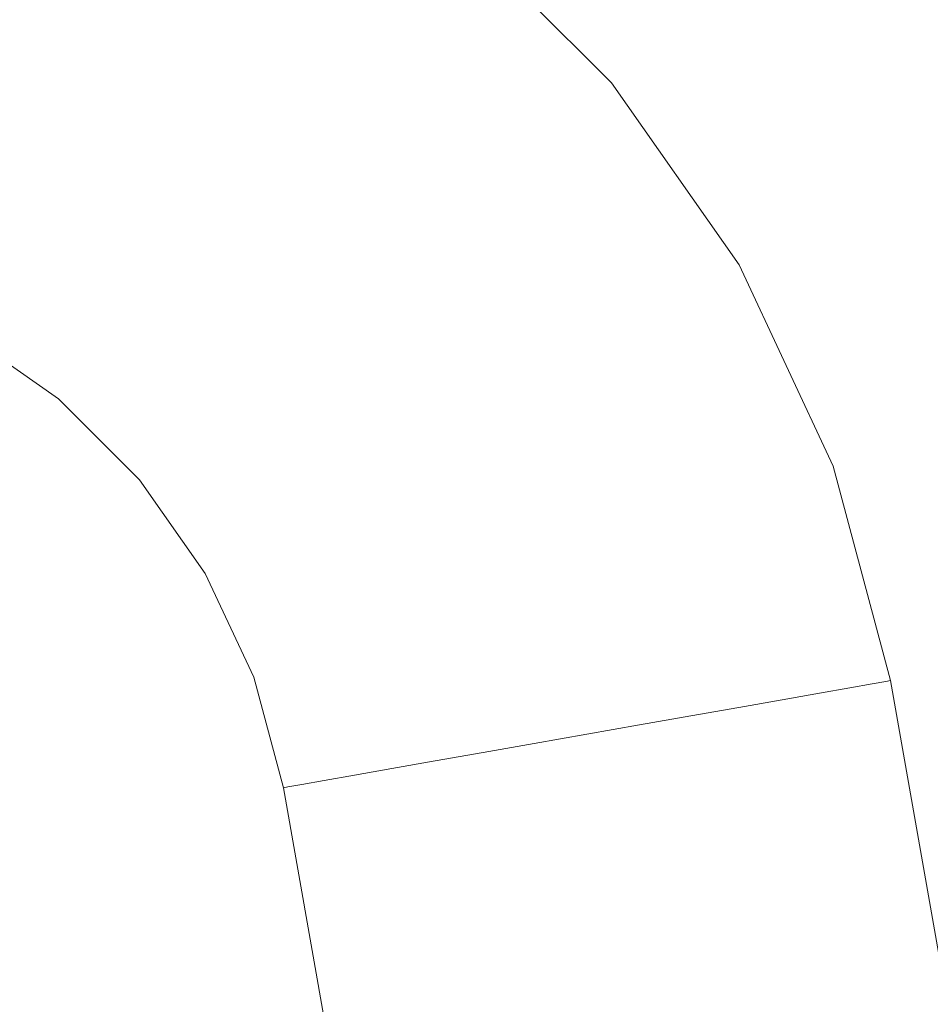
# Model space of a CAD drawing. Header units: millimetres. Extents: x -30280 to 309309, y -17460 to 4378.
# Tile 1041 of 1056: x 285739 to 285763, y -13040 to -13014. Entities that reach past the tile are written whole.
import ezdxf

# ---------------------------------------------------------------- set-up
doc = ezdxf.new("R2010")
doc.units = ezdxf.units.MM
doc.header["$MEASUREMENT"] = 0
doc.linetypes.add('Wipeout_Contour', pattern=[1000, 0, -1000])
doc.layers.add('Nuevo_08_E_Envans secs', color=7, linetype='Continuous')
doc.layers.add('Nuevo_09_EI_Mobiliari general', color=7, linetype='Continuous')
doc.layers.add('Nuevo_09_EI_Mobiliari general_Pluma_Nº__1', color=7, linetype='Continuous', lineweight=5)

# ---------------------------------------------------------------- blocks, each defined once
blk = doc.blocks.new('Elem Sección_747_7', base_point=(301400.27, -13459.976))
at = {"color": 254, "linetype": 'Wipeout_Contour', "lineweight": 0, "ltscale": 10862588.91063454}
blk.add_wipeout([(285374.936, -13034.287), (285373.36, -13043.221), (285373.49, -13043.221), (285373.817, -13043.071), (285379.368, -13041.62), (285385.027, -13041.147), (285385.027, -13041.12), (285560.47, -13041.603), (285735.913, -13041.12), (285735.913, -13041.147), (285741.573, -13041.62), (285747.123, -13043.071), (285747.45, -13043.221), (285747.58, -13043.221), (285746.005, -13034.287), (285745.236, -13031.419), (285743.979, -13028.729), (285742.274, -13026.298), (285740.172, -13024.201), (285737.737, -13022.502), (285735.044, -13021.252), (285732.174, -13020.49), (285729.215, -13020.239), (285729.215, -13020.217), (285573.662, -13020.652), (285573.661, -13020.725), (285560.47, -13020.689), (285547.279, -13020.725), (285547.279, -13020.652), (285391.725, -13020.217), (285391.725, -13020.239), (285388.766, -13020.49), (285385.896, -13021.252), (285383.203, -13022.502), (285380.768, -13024.201), (285378.666, -13026.298), (285376.961, -13028.729), (285375.705, -13031.419)], dxfattribs=at).dxf.layer = 'Nuevo_09_EI_Mobiliari general'
at = {"color": 254, "linetype": 'Wipeout_Contour', "lineweight": 0, "ltscale": 2860575.115143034}
blk.add_wipeout([(285743.648, -13007.674), (285745.713, -13008.632), (285750.44, -13011.93), (285754.52, -13016.001), (285757.83, -13020.719), (285760.269, -13025.942), (285761.761, -13031.509), (285763.827, -13043.221), (285785.47, -13043.221), (285785.47, -13007.674)], dxfattribs=at).dxf.layer = 'Nuevo_09_EI_Mobiliari general'
at = {"color": 254, "linetype": 'Wipeout_Contour', "lineweight": 0, "ltscale": 1144347.355239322}
blk.add_wipeout([(285810.47, -13345.819), (285755.251, -13032.657), (285753.883, -13032.898), (285810.47, -13353.819)], dxfattribs=at).dxf.layer = 'Nuevo_09_EI_Mobiliari general'
at = {"color": 254, "linetype": 'Wipeout_Contour', "lineweight": 0, "ltscale": 1144343.634117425}
blk.add_wipeout([(285810.47, -13353.819), (285753.883, -13032.898), (285752.515, -13033.139), (285809.059, -13353.819)], dxfattribs=at).dxf.layer = 'Nuevo_09_EI_Mobiliari general'
at = {"color": 254, "linetype": 'Wipeout_Contour', "lineweight": 0, "ltscale": 1144338.188605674}
blk.add_wipeout([(285809.059, -13353.819), (285752.515, -13033.139), (285751.188, -13033.373), (285807.692, -13353.819)], dxfattribs=at).dxf.layer = 'Nuevo_09_EI_Mobiliari general'
at = {"color": 254, "linetype": 'Wipeout_Contour', "lineweight": 0, "ltscale": 1144332.99253608}
blk.add_wipeout([(285807.692, -13353.819), (285751.188, -13033.373), (285749.944, -13033.593), (285806.408, -13353.819)], dxfattribs=at).dxf.layer = 'Nuevo_09_EI_Mobiliari general'
at = {"color": 254, "linetype": 'Wipeout_Contour', "lineweight": 0, "ltscale": 1144328.20381013}
blk.add_wipeout([(285748.819, -13033.791), (285805.248, -13353.819), (285806.408, -13353.819), (285749.944, -13033.593)], dxfattribs=at).dxf.layer = 'Nuevo_09_EI_Mobiliari general'
at = {"color": 254, "linetype": 'Wipeout_Contour', "lineweight": 0, "ltscale": 1144323.967879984}
blk.add_wipeout([(285748.819, -13033.791), (285747.848, -13033.962), (285804.247, -13353.819), (285805.248, -13353.819)], dxfattribs=at).dxf.layer = 'Nuevo_09_EI_Mobiliari general'
at = {"color": 254, "linetype": 'Wipeout_Contour', "lineweight": 0, "ltscale": 1144320.413473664}
blk.add_wipeout([(285804.247, -13353.819), (285747.848, -13033.962), (285747.06, -13034.101), (285803.435, -13353.819)], dxfattribs=at).dxf.layer = 'Nuevo_09_EI_Mobiliari general'
at = {"color": 254, "linetype": 'Wipeout_Contour', "lineweight": 0, "ltscale": 1144317.648610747}
blk.add_wipeout([(285803.435, -13353.819), (285747.06, -13034.101), (285746.48, -13034.203), (285802.837, -13353.819)], dxfattribs=at).dxf.layer = 'Nuevo_09_EI_Mobiliari general'
at = {"color": 254, "linetype": 'Wipeout_Contour', "lineweight": 0, "ltscale": 1144315.757285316}
blk.add_wipeout([(285802.837, -13353.819), (285746.48, -13034.203), (285746.124, -13034.266), (285802.47, -13353.819)], dxfattribs=at).dxf.layer = 'Nuevo_09_EI_Mobiliari general'
at = {"color": 254, "linetype": 'Wipeout_Contour', "lineweight": 0, "ltscale": 1144314.796982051}
blk.add_wipeout([(285746.005, -13034.287), (285802.347, -13353.819), (285802.47, -13353.819), (285746.124, -13034.266)], dxfattribs=at).dxf.layer = 'Nuevo_09_EI_Mobiliari general'
at = {"color": 254, "linetype": 'Wipeout_Contour', "lineweight": 0, "ltscale": 1144357.630522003}
blk.add_wipeout([(285810.47, -13307.749), (285761.761, -13031.509), (285761.642, -13031.53), (285810.47, -13308.449)], dxfattribs=at).dxf.layer = 'Nuevo_09_EI_Mobiliari general'
at = {"color": 254, "linetype": 'Wipeout_Contour', "lineweight": 0, "ltscale": 1144357.283947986}
blk.add_wipeout([(285761.642, -13031.53), (285761.286, -13031.593), (285810.47, -13310.527), (285810.47, -13308.449)], dxfattribs=at).dxf.layer = 'Nuevo_09_EI_Mobiliari general'
at = {"color": 254, "linetype": 'Wipeout_Contour', "lineweight": 0, "ltscale": 1144356.606572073}
blk.add_wipeout([(285761.286, -13031.593), (285760.706, -13031.695), (285810.47, -13313.921), (285810.47, -13310.527)], dxfattribs=at).dxf.layer = 'Nuevo_09_EI_Mobiliari general'
at = {"color": 254, "linetype": 'Wipeout_Contour', "lineweight": 0, "ltscale": 1144231.256022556}
blk.add_wipeout([(285760.269, -13025.942), (285760.155, -13025.983), (285761.642, -13031.53), (285761.761, -13031.509)], dxfattribs=at).dxf.layer = 'Nuevo_09_EI_Mobiliari general'
at = {"color": 254, "linetype": 'Wipeout_Contour', "lineweight": 0, "ltscale": 1144355.619080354}
blk.add_wipeout([(285760.706, -13031.695), (285759.918, -13031.834), (285810.47, -13318.527), (285810.47, -13313.921)], dxfattribs=at).dxf.layer = 'Nuevo_09_EI_Mobiliari general'
at = {"color": 254, "linetype": 'Wipeout_Contour', "lineweight": 0, "ltscale": 1144222.435226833}
blk.add_wipeout([(285757.83, -13020.719), (285757.725, -13020.78), (285760.155, -13025.983), (285760.269, -13025.942)], dxfattribs=at).dxf.layer = 'Nuevo_09_EI_Mobiliari general'
at = {"color": 254, "linetype": 'Wipeout_Contour', "lineweight": 0, "ltscale": 1144354.351607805}
blk.add_wipeout([(285810.47, -13318.527), (285759.918, -13031.834), (285758.947, -13032.005), (285810.47, -13324.206)], dxfattribs=at).dxf.layer = 'Nuevo_09_EI_Mobiliari general'
at = {"color": 254, "linetype": 'Wipeout_Contour', "lineweight": 0, "ltscale": 1144210.067648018}
blk.add_wipeout([(285754.52, -13016.001), (285754.427, -13016.079), (285757.725, -13020.78), (285757.83, -13020.719)], dxfattribs=at).dxf.layer = 'Nuevo_09_EI_Mobiliari general'
at = {"color": 254, "linetype": 'Wipeout_Contour', "lineweight": 0, "ltscale": 1144230.345728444}
blk.add_wipeout([(285760.155, -13025.983), (285759.815, -13026.107), (285761.286, -13031.593), (285761.642, -13031.53)], dxfattribs=at).dxf.layer = 'Nuevo_09_EI_Mobiliari general'
at = {"color": 254, "linetype": 'Wipeout_Contour', "lineweight": 0, "ltscale": 1144352.842763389}
blk.add_wipeout([(285757.822, -13032.203), (285810.47, -13330.784), (285810.47, -13324.206), (285758.947, -13032.005)], dxfattribs=at).dxf.layer = 'Nuevo_09_EI_Mobiliari general'
at = {"layer": 'Nuevo_09_EI_Mobiliari general_Pluma_Nº__1', "color": 7, "linetype": 'Continuous', "lineweight": 5}
blk.add_line((285761.761, -13031.509), (285761.642, -13031.53), dxfattribs=at)
at = {"color": 254, "linetype": 'Wipeout_Contour', "lineweight": 0, "ltscale": 1144194.530501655}
blk.add_wipeout([(285750.44, -13011.93), (285750.362, -13012.023), (285754.427, -13016.079), (285754.52, -13016.001)], dxfattribs=at).dxf.layer = 'Nuevo_09_EI_Mobiliari general'
at = {"color": 254, "linetype": 'Wipeout_Contour', "lineweight": 0, "ltscale": 1144221.590197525}
blk.add_wipeout([(285757.725, -13020.78), (285757.412, -13020.961), (285759.815, -13026.107), (285760.155, -13025.983)], dxfattribs=at).dxf.layer = 'Nuevo_09_EI_Mobiliari general'
at = {"color": 254, "linetype": 'Wipeout_Contour', "lineweight": 0, "ltscale": 1144351.138479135}
blk.add_wipeout([(285756.578, -13032.423), (285810.47, -13338.062), (285810.47, -13330.784), (285757.822, -13032.203)], dxfattribs=at).dxf.layer = 'Nuevo_09_EI_Mobiliari general'
at = {"color": 254, "linetype": 'Wipeout_Contour', "lineweight": 0, "ltscale": 1144209.313528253}
blk.add_wipeout([(285754.427, -13016.079), (285754.151, -13016.311), (285757.412, -13020.961), (285757.725, -13020.78)], dxfattribs=at).dxf.layer = 'Nuevo_09_EI_Mobiliari general'
at = {"color": 254, "linetype": 'Wipeout_Contour', "lineweight": 0, "ltscale": 1144228.545837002}
blk.add_wipeout([(285759.815, -13026.107), (285759.262, -13026.309), (285760.706, -13031.695), (285761.286, -13031.593)], dxfattribs=at).dxf.layer = 'Nuevo_09_EI_Mobiliari general'
at = {"color": 254, "linetype": 'Wipeout_Contour', "lineweight": 0, "ltscale": 1144349.290572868}
blk.add_wipeout([(285755.251, -13032.657), (285810.47, -13345.819), (285810.47, -13338.062), (285756.578, -13032.423)], dxfattribs=at).dxf.layer = 'Nuevo_09_EI_Mobiliari general'
at = {"layer": 'Nuevo_09_EI_Mobiliari general_Pluma_Nº__1', "color": 7, "linetype": 'Continuous', "lineweight": 5}
for p, q in [((285761.642, -13031.53), (285761.286, -13031.593)), ((285810.47, -13307.749), (285761.761, -13031.509))]:
    blk.add_line(p, q, dxfattribs=at)
at = {"color": 254, "linetype": 'Wipeout_Contour', "lineweight": 0, "ltscale": 1144193.890375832}
blk.add_wipeout([(285750.362, -13012.023), (285750.13, -13012.3), (285754.151, -13016.311), (285754.427, -13016.079)], dxfattribs=at).dxf.layer = 'Nuevo_09_EI_Mobiliari general'
at = {"color": 254, "linetype": 'Wipeout_Contour', "lineweight": 0, "ltscale": 1144219.91851371}
blk.add_wipeout([(285757.412, -13020.961), (285756.902, -13021.256), (285759.262, -13026.309), (285759.815, -13026.107)], dxfattribs=at).dxf.layer = 'Nuevo_09_EI_Mobiliari general'
at = {"color": 254, "linetype": 'Wipeout_Contour', "lineweight": 0, "ltscale": 1144207.820781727}
blk.add_wipeout([(285754.151, -13016.311), (285753.7, -13016.691), (285756.902, -13021.256), (285757.412, -13020.961)], dxfattribs=at).dxf.layer = 'Nuevo_09_EI_Mobiliari general'
at = {"color": 254, "linetype": 'Wipeout_Contour', "lineweight": 0, "ltscale": 1144225.911545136}
blk.add_wipeout([(285759.262, -13026.309), (285758.51, -13026.582), (285759.918, -13031.834), (285760.706, -13031.695)], dxfattribs=at).dxf.layer = 'Nuevo_09_EI_Mobiliari general'
at = {"layer": 'Nuevo_09_EI_Mobiliari general_Pluma_Nº__1', "color": 7, "linetype": 'Continuous', "lineweight": 5}
for p, q in [((285761.761, -13031.509), (285760.269, -13025.942)), ((285761.286, -13031.593), (285760.706, -13031.695))]:
    blk.add_line(p, q, dxfattribs=at)
at = {"color": 254, "linetype": 'Wipeout_Contour', "lineweight": 0, "ltscale": 1144192.62209906}
blk.add_wipeout([(285750.13, -13012.3), (285749.752, -13012.752), (285753.7, -13016.691), (285754.151, -13016.311)], dxfattribs=at).dxf.layer = 'Nuevo_09_EI_Mobiliari general'
at = {"color": 254, "linetype": 'Wipeout_Contour', "lineweight": 0, "ltscale": 1144217.471303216}
blk.add_wipeout([(285756.902, -13021.256), (285756.21, -13021.656), (285758.51, -13026.582), (285759.262, -13026.309)], dxfattribs=at).dxf.layer = 'Nuevo_09_EI_Mobiliari general'
at = {"color": 254, "linetype": 'Wipeout_Contour', "lineweight": 0, "ltscale": 1144205.6350208}
blk.add_wipeout([(285753.7, -13016.691), (285753.088, -13017.205), (285756.21, -13021.656), (285756.902, -13021.256)], dxfattribs=at).dxf.layer = 'Nuevo_09_EI_Mobiliari general'
at = {"color": 254, "linetype": 'Wipeout_Contour', "lineweight": 0, "ltscale": 1144222.523236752}
blk.add_wipeout([(285758.51, -13026.582), (285757.584, -13026.92), (285758.947, -13032.005), (285759.918, -13031.834)], dxfattribs=at).dxf.layer = 'Nuevo_09_EI_Mobiliari general'
at = {"layer": 'Nuevo_09_EI_Mobiliari general_Pluma_Nº__1', "color": 7, "linetype": 'Continuous', "lineweight": 5}
blk.add_line((285760.706, -13031.695), (285759.918, -13031.834), dxfattribs=at)
at = {"color": 254, "linetype": 'Wipeout_Contour', "lineweight": 0, "ltscale": 1144190.764422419}
blk.add_wipeout([(285749.752, -13012.752), (285749.238, -13013.366), (285753.088, -13017.205), (285753.7, -13016.691)], dxfattribs=at).dxf.layer = 'Nuevo_09_EI_Mobiliari general'
at = {"color": 254, "linetype": 'Wipeout_Contour', "lineweight": 0, "ltscale": 1144214.323188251}
blk.add_wipeout([(285756.21, -13021.656), (285755.356, -13022.15), (285757.584, -13026.92), (285758.51, -13026.582)], dxfattribs=at).dxf.layer = 'Nuevo_09_EI_Mobiliari general'
at = {"layer": 'Nuevo_09_EI_Mobiliari general_Pluma_Nº__1', "color": 7, "linetype": 'Continuous', "lineweight": 5}
blk.add_line((285760.269, -13025.942), (285757.83, -13020.719), dxfattribs=at)
at = {"color": 254, "linetype": 'Wipeout_Contour', "lineweight": 0, "ltscale": 1144202.822876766}
blk.add_wipeout([(285753.088, -13017.205), (285752.333, -13017.84), (285755.356, -13022.15), (285756.21, -13021.656)], dxfattribs=at).dxf.layer = 'Nuevo_09_EI_Mobiliari general'
at = {"color": 254, "linetype": 'Wipeout_Contour', "lineweight": 0, "ltscale": 1144218.4841017}
blk.add_wipeout([(285756.51, -13027.311), (285757.822, -13032.203), (285758.947, -13032.005), (285757.584, -13026.92)], dxfattribs=at).dxf.layer = 'Nuevo_09_EI_Mobiliari general'
at = {"layer": 'Nuevo_09_EI_Mobiliari general_Pluma_Nº__1', "color": 7, "linetype": 'Continuous', "lineweight": 5}
blk.add_line((285759.918, -13031.834), (285758.947, -13032.005), dxfattribs=at)
at = {"color": 254, "linetype": 'Wipeout_Contour', "lineweight": 0, "ltscale": 1144188.373979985}
blk.add_wipeout([(285749.238, -13013.366), (285748.606, -13014.122), (285752.333, -13017.84), (285753.088, -13017.205)], dxfattribs=at).dxf.layer = 'Nuevo_09_EI_Mobiliari general'
at = {"color": 254, "linetype": 'Wipeout_Contour', "lineweight": 0, "ltscale": 1144210.570030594}
blk.add_wipeout([(285754.367, -13022.722), (285756.51, -13027.311), (285757.584, -13026.92), (285755.356, -13022.15)], dxfattribs=at).dxf.layer = 'Nuevo_09_EI_Mobiliari general'
at = {"color": 254, "linetype": 'Wipeout_Contour', "lineweight": 0, "ltscale": 1144199.46997555}
blk.add_wipeout([(285751.459, -13018.575), (285754.367, -13022.722), (285755.356, -13022.15), (285752.333, -13017.84)], dxfattribs=at).dxf.layer = 'Nuevo_09_EI_Mobiliari general'
at = {"color": 254, "linetype": 'Wipeout_Contour', "lineweight": 0, "ltscale": 1144213.917034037}
blk.add_wipeout([(285756.51, -13027.311), (285755.323, -13027.744), (285756.578, -13032.423), (285757.822, -13032.203)], dxfattribs=at).dxf.layer = 'Nuevo_09_EI_Mobiliari general'
at = {"layer": 'Nuevo_09_EI_Mobiliari general_Pluma_Nº__1', "color": 7, "linetype": 'Continuous', "lineweight": 5}
for p, q in [((285757.83, -13020.719), (285754.52, -13016.001)), ((285758.947, -13032.005), (285757.822, -13032.203))]:
    blk.add_line(p, q, dxfattribs=at)
at = {"color": 254, "linetype": 'Wipeout_Contour', "lineweight": 0, "ltscale": 1144185.523563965}
blk.add_wipeout([(285747.873, -13014.998), (285751.459, -13018.575), (285752.333, -13017.84), (285748.606, -13014.122)], dxfattribs=at).dxf.layer = 'Nuevo_09_EI_Mobiliari general'
at = {"color": 254, "linetype": 'Wipeout_Contour', "lineweight": 0, "ltscale": 1144206.326027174}
blk.add_wipeout([(285754.367, -13022.722), (285753.273, -13023.354), (285755.323, -13027.744), (285756.51, -13027.311)], dxfattribs=at).dxf.layer = 'Nuevo_09_EI_Mobiliari general'
at = {"color": 254, "linetype": 'Wipeout_Contour', "lineweight": 0, "ltscale": 1144169.156623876}
blk.add_wipeout([(285743.719, -13012.099), (285747.873, -13014.998), (285748.606, -13014.122), (285744.288, -13011.109)], dxfattribs=at).dxf.layer = 'Nuevo_09_EI_Mobiliari general'
at = {"color": 254, "linetype": 'Wipeout_Contour', "lineweight": 0, "ltscale": 1144195.678335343}
blk.add_wipeout([(285751.459, -13018.575), (285750.491, -13019.388), (285753.273, -13023.354), (285754.367, -13022.722)], dxfattribs=at).dxf.layer = 'Nuevo_09_EI_Mobiliari general'
at = {"color": 254, "linetype": 'Wipeout_Contour', "lineweight": 0, "ltscale": 1144208.960917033}
blk.add_wipeout([(285755.323, -13027.744), (285754.057, -13028.205), (285755.251, -13032.657), (285756.578, -13032.423)], dxfattribs=at).dxf.layer = 'Nuevo_09_EI_Mobiliari general'
at = {"layer": 'Nuevo_09_EI_Mobiliari general_Pluma_Nº__1', "color": 7, "linetype": 'Continuous', "lineweight": 5}
blk.add_line((285757.822, -13032.203), (285756.578, -13032.423), dxfattribs=at)
at = {"color": 254, "linetype": 'Wipeout_Contour', "lineweight": 0, "ltscale": 1144182.299908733}
blk.add_wipeout([(285747.873, -13014.998), (285747.062, -13015.967), (285750.491, -13019.388), (285751.459, -13018.575)], dxfattribs=at).dxf.layer = 'Nuevo_09_EI_Mobiliari general'
at = {"color": 254, "linetype": 'Wipeout_Contour', "lineweight": 0, "ltscale": 1144201.720245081}
blk.add_wipeout([(285753.273, -13023.354), (285752.107, -13024.029), (285754.057, -13028.205), (285755.323, -13027.744)], dxfattribs=at).dxf.layer = 'Nuevo_09_EI_Mobiliari general'
at = {"color": 254, "linetype": 'Wipeout_Contour', "lineweight": 0, "ltscale": 1144166.599330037}
blk.add_wipeout([(285743.719, -13012.099), (285743.089, -13013.195), (285747.062, -13015.967), (285747.873, -13014.998)], dxfattribs=at).dxf.layer = 'Nuevo_09_EI_Mobiliari general'
at = {"color": 254, "linetype": 'Wipeout_Contour', "lineweight": 0, "ltscale": 1144191.563265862}
blk.add_wipeout([(285750.491, -13019.388), (285749.46, -13020.255), (285752.107, -13024.029), (285753.273, -13023.354)], dxfattribs=at).dxf.layer = 'Nuevo_09_EI_Mobiliari general'
at = {"color": 254, "linetype": 'Wipeout_Contour', "lineweight": 0, "ltscale": 1144203.766413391}
blk.add_wipeout([(285754.057, -13028.205), (285752.752, -13028.68), (285753.883, -13032.898), (285755.251, -13032.657)], dxfattribs=at).dxf.layer = 'Nuevo_09_EI_Mobiliari general'
at = {"layer": 'Nuevo_09_EI_Mobiliari general_Pluma_Nº__1', "color": 7, "linetype": 'Continuous', "lineweight": 5}
blk.add_line((285756.578, -13032.423), (285755.251, -13032.657), dxfattribs=at)
at = {"color": 254, "linetype": 'Wipeout_Contour', "lineweight": 0, "ltscale": 1144178.80105075}
blk.add_wipeout([(285747.062, -13015.967), (285746.197, -13017), (285749.46, -13020.255), (285750.491, -13019.388)], dxfattribs=at).dxf.layer = 'Nuevo_09_EI_Mobiliari general'
at = {"color": 254, "linetype": 'Wipeout_Contour', "lineweight": 0, "ltscale": 1144196.892701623}
blk.add_wipeout([(285752.107, -13024.029), (285750.905, -13024.724), (285752.752, -13028.68), (285754.057, -13028.205)], dxfattribs=at).dxf.layer = 'Nuevo_09_EI_Mobiliari general'
at = {"layer": 'Nuevo_09_EI_Mobiliari general_Pluma_Nº__1', "color": 7, "linetype": 'Continuous', "lineweight": 5}
blk.add_line((285754.52, -13016.001), (285750.44, -13011.93), dxfattribs=at)
at = {"color": 254, "linetype": 'Wipeout_Contour', "lineweight": 0, "ltscale": 1144163.823452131}
blk.add_wipeout([(285743.089, -13013.195), (285742.418, -13014.362), (285746.197, -13017), (285747.062, -13015.967)], dxfattribs=at).dxf.layer = 'Nuevo_09_EI_Mobiliari general'
at = {"color": 254, "linetype": 'Wipeout_Contour', "lineweight": 0, "ltscale": 1144187.249861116}
blk.add_wipeout([(285749.46, -13020.255), (285748.397, -13021.149), (285750.905, -13024.724), (285752.107, -13024.029)], dxfattribs=at).dxf.layer = 'Nuevo_09_EI_Mobiliari general'
at = {"color": 254, "linetype": 'Wipeout_Contour', "lineweight": 0, "ltscale": 1144198.491392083}
blk.add_wipeout([(285752.752, -13028.68), (285751.447, -13029.156), (285752.515, -13033.139), (285753.883, -13032.898)], dxfattribs=at).dxf.layer = 'Nuevo_09_EI_Mobiliari general'
at = {"layer": 'Nuevo_09_EI_Mobiliari general_Pluma_Nº__1', "color": 7, "linetype": 'Continuous', "lineweight": 5}
blk.add_line((285755.251, -13032.657), (285753.883, -13032.898), dxfattribs=at)
at = {"color": 254, "linetype": 'Wipeout_Contour', "lineweight": 0, "ltscale": 1144175.133343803}
blk.add_wipeout([(285746.197, -13017), (285745.306, -13018.066), (285748.397, -13021.149), (285749.46, -13020.255)], dxfattribs=at).dxf.layer = 'Nuevo_09_EI_Mobiliari general'
at = {"color": 254, "linetype": 'Wipeout_Contour', "lineweight": 0, "ltscale": 1144191.990108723}
blk.add_wipeout([(285750.905, -13024.724), (285749.702, -13025.419), (285751.447, -13029.156), (285752.752, -13028.68)], dxfattribs=at).dxf.layer = 'Nuevo_09_EI_Mobiliari general'
at = {"color": 254, "linetype": 'Wipeout_Contour', "lineweight": 0, "ltscale": 1144160.913357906}
blk.add_wipeout([(285742.418, -13014.362), (285741.725, -13015.567), (285745.306, -13018.066), (285746.197, -13017)], dxfattribs=at).dxf.layer = 'Nuevo_09_EI_Mobiliari general'
at = {"color": 254, "linetype": 'Wipeout_Contour', "lineweight": 0, "ltscale": 1144182.869193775}
blk.add_wipeout([(285748.397, -13021.149), (285747.334, -13022.043), (285749.702, -13025.419), (285750.905, -13024.724)], dxfattribs=at).dxf.layer = 'Nuevo_09_EI_Mobiliari general'
at = {"color": 254, "linetype": 'Wipeout_Contour', "lineweight": 0, "ltscale": 1144193.296131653}
blk.add_wipeout([(285751.447, -13029.156), (285750.181, -13029.617), (285751.188, -13033.373), (285752.515, -13033.139)], dxfattribs=at).dxf.layer = 'Nuevo_09_EI_Mobiliari general'
at = {"layer": 'Nuevo_09_EI_Mobiliari general_Pluma_Nº__1', "color": 7, "linetype": 'Continuous', "lineweight": 5}
blk.add_line((285753.883, -13032.898), (285752.515, -13033.139), dxfattribs=at)
at = {"color": 254, "linetype": 'Wipeout_Contour', "lineweight": 0, "ltscale": 1144145.024000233}
blk.add_wipeout([(285738.237, -13012.423), (285737.764, -13013.729), (285741.725, -13015.567), (285742.418, -13014.362)], dxfattribs=at).dxf.layer = 'Nuevo_09_EI_Mobiliari general'
at = {"color": 254, "linetype": 'Wipeout_Contour', "lineweight": 0, "ltscale": 1144171.408220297}
blk.add_wipeout([(285745.306, -13018.066), (285744.414, -13019.131), (285747.334, -13022.043), (285748.397, -13021.149)], dxfattribs=at).dxf.layer = 'Nuevo_09_EI_Mobiliari general'
at = {"color": 254, "linetype": 'Wipeout_Contour', "lineweight": 0, "ltscale": 1144187.16141066}
blk.add_wipeout([(285749.702, -13025.419), (285748.536, -13026.094), (285750.181, -13029.617), (285751.447, -13029.156)], dxfattribs=at).dxf.layer = 'Nuevo_09_EI_Mobiliari general'
at = {"color": 254, "linetype": 'Wipeout_Contour', "lineweight": 0, "ltscale": 1144157.957436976}
blk.add_wipeout([(285741.725, -13015.567), (285741.033, -13016.771), (285744.414, -13019.131), (285745.306, -13018.066)], dxfattribs=at).dxf.layer = 'Nuevo_09_EI_Mobiliari general'
at = {"color": 254, "linetype": 'Wipeout_Contour', "lineweight": 0, "ltscale": 1144178.554325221}
blk.add_wipeout([(285747.334, -13022.043), (285746.303, -13022.91), (285748.536, -13026.094), (285749.702, -13025.419)], dxfattribs=at).dxf.layer = 'Nuevo_09_EI_Mobiliari general'
at = {"color": 254, "linetype": 'Wipeout_Contour', "lineweight": 0, "ltscale": 1144188.338445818}
blk.add_wipeout([(285750.181, -13029.617), (285748.994, -13030.05), (285749.944, -13033.593), (285751.188, -13033.373)], dxfattribs=at).dxf.layer = 'Nuevo_09_EI_Mobiliari general'
at = {"layer": 'Nuevo_09_EI_Mobiliari general_Pluma_Nº__1', "color": 7, "linetype": 'Continuous', "lineweight": 5}
blk.add_line((285752.515, -13033.139), (285751.188, -13033.373), dxfattribs=at)
at = {"color": 254, "linetype": 'Wipeout_Contour', "lineweight": 0, "ltscale": 1144142.927507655}
blk.add_wipeout([(285737.764, -13013.729), (285737.292, -13015.035), (285741.033, -13016.771), (285741.725, -13015.567)], dxfattribs=at).dxf.layer = 'Nuevo_09_EI_Mobiliari general'
at = {"color": 254, "linetype": 'Wipeout_Contour', "lineweight": 0, "ltscale": 1144167.738796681}
blk.add_wipeout([(285744.414, -13019.131), (285743.55, -13020.164), (285746.303, -13022.91), (285747.334, -13022.043)], dxfattribs=at).dxf.layer = 'Nuevo_09_EI_Mobiliari general'
at = {"color": 254, "linetype": 'Wipeout_Contour', "lineweight": 0, "ltscale": 1144182.553250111}
blk.add_wipeout([(285748.536, -13026.094), (285747.442, -13026.726), (285748.994, -13030.05), (285750.181, -13029.617)], dxfattribs=at).dxf.layer = 'Nuevo_09_EI_Mobiliari general'
at = {"color": 254, "linetype": 'Wipeout_Contour', "lineweight": 0, "ltscale": 1144155.045405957}
blk.add_wipeout([(285741.033, -13016.771), (285740.361, -13017.939), (285743.55, -13020.164), (285744.414, -13019.131)], dxfattribs=at).dxf.layer = 'Nuevo_09_EI_Mobiliari general'
at = {"color": 254, "linetype": 'Wipeout_Contour', "lineweight": 0, "ltscale": 1144174.436252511}
blk.add_wipeout([(285746.303, -13022.91), (285745.336, -13023.724), (285747.442, -13026.726), (285748.536, -13026.094)], dxfattribs=at).dxf.layer = 'Nuevo_09_EI_Mobiliari general'
at = {"color": 254, "linetype": 'Wipeout_Contour', "lineweight": 0, "ltscale": 1144183.768878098}
blk.add_wipeout([(285747.921, -13030.441), (285748.819, -13033.791), (285749.944, -13033.593), (285748.994, -13030.05)], dxfattribs=at).dxf.layer = 'Nuevo_09_EI_Mobiliari general'
at = {"layer": 'Nuevo_09_EI_Mobiliari general_Pluma_Nº__1', "color": 7, "linetype": 'Continuous', "lineweight": 5}
blk.add_line((285751.188, -13033.373), (285749.944, -13033.593), dxfattribs=at)
at = {"color": 254, "linetype": 'Wipeout_Contour', "lineweight": 0, "ltscale": 1144140.861731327}
blk.add_wipeout([(285737.292, -13015.035), (285736.834, -13016.302), (285740.361, -13017.939), (285741.033, -13016.771)], dxfattribs=at).dxf.layer = 'Nuevo_09_EI_Mobiliari general'
at = {"color": 254, "linetype": 'Wipeout_Contour', "lineweight": 0, "ltscale": 1144164.236426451}
blk.add_wipeout([(285743.55, -13020.164), (285742.739, -13021.133), (285745.336, -13023.724), (285746.303, -13022.91)], dxfattribs=at).dxf.layer = 'Nuevo_09_EI_Mobiliari general'
at = {"color": 254, "linetype": 'Wipeout_Contour', "lineweight": 0, "ltscale": 1144178.305499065}
blk.add_wipeout([(285746.453, -13027.298), (285747.921, -13030.441), (285748.994, -13030.05), (285747.442, -13026.726)], dxfattribs=at).dxf.layer = 'Nuevo_09_EI_Mobiliari general'
at = {"color": 254, "linetype": 'Wipeout_Contour', "lineweight": 0, "ltscale": 1144152.265573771}
blk.add_wipeout([(285740.361, -13017.939), (285739.731, -13019.034), (285742.739, -13021.133), (285743.55, -13020.164)], dxfattribs=at).dxf.layer = 'Nuevo_09_EI_Mobiliari general'
at = {"color": 254, "linetype": 'Wipeout_Contour', "lineweight": 0, "ltscale": 1144170.63991513}
blk.add_wipeout([(285744.461, -13024.459), (285746.453, -13027.298), (285747.442, -13026.726), (285745.336, -13023.724)], dxfattribs=at).dxf.layer = 'Nuevo_09_EI_Mobiliari general'
at = {"color": 254, "linetype": 'Wipeout_Contour', "lineweight": 0, "ltscale": 1144179.726107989}
blk.add_wipeout([(285747.921, -13030.441), (285746.994, -13030.778), (285747.848, -13033.962), (285748.819, -13033.791)], dxfattribs=at).dxf.layer = 'Nuevo_09_EI_Mobiliari general'
at = {"layer": 'Nuevo_09_EI_Mobiliari general_Pluma_Nº__1', "color": 7, "linetype": 'Continuous', "lineweight": 5}
blk.add_line((285749.944, -13033.593), (285748.819, -13033.791), dxfattribs=at)
at = {"color": 254, "linetype": 'Wipeout_Contour', "lineweight": 0, "ltscale": 1144138.889234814}
blk.add_wipeout([(285736.834, -13016.302), (285736.404, -13017.491), (285739.731, -13019.034), (285740.361, -13017.939)], dxfattribs=at).dxf.layer = 'Nuevo_09_EI_Mobiliari general'
at = {"color": 254, "linetype": 'Wipeout_Contour', "lineweight": 0, "ltscale": 1144161.007306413}
blk.add_wipeout([(285742.006, -13022.009), (285744.461, -13024.459), (285745.336, -13023.724), (285742.739, -13021.133)], dxfattribs=at).dxf.layer = 'Nuevo_09_EI_Mobiliari general'
at = {"color": 254, "linetype": 'Wipeout_Contour', "lineweight": 0, "ltscale": 1144174.546988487}
blk.add_wipeout([(285746.453, -13027.298), (285745.6, -13027.792), (285746.994, -13030.778), (285747.921, -13030.441)], dxfattribs=at).dxf.layer = 'Nuevo_09_EI_Mobiliari general'
at = {"color": 254, "linetype": 'Wipeout_Contour', "lineweight": 0, "ltscale": 1144149.70215238}
blk.add_wipeout([(285739.162, -13020.025), (285742.006, -13022.009), (285742.739, -13021.133), (285739.731, -13019.034)], dxfattribs=at).dxf.layer = 'Nuevo_09_EI_Mobiliari general'
at = {"color": 254, "linetype": 'Wipeout_Contour', "lineweight": 0, "ltscale": 1144167.280383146}
blk.add_wipeout([(285744.461, -13024.459), (285743.707, -13025.094), (285745.6, -13027.792), (285746.453, -13027.298)], dxfattribs=at).dxf.layer = 'Nuevo_09_EI_Mobiliari general'
at = {"color": 254, "linetype": 'Wipeout_Contour', "lineweight": 0, "ltscale": 1144176.33269968}
blk.add_wipeout([(285746.994, -13030.778), (285746.243, -13031.052), (285747.06, -13034.101), (285747.848, -13033.962)], dxfattribs=at).dxf.layer = 'Nuevo_09_EI_Mobiliari general'
at = {"layer": 'Nuevo_09_EI_Mobiliari general_Pluma_Nº__1', "color": 7, "linetype": 'Continuous', "lineweight": 5}
blk.add_line((285748.819, -13033.791), (285747.848, -13033.962), dxfattribs=at)
at = {"color": 254, "linetype": 'Wipeout_Contour', "lineweight": 0, "ltscale": 1144137.06967081}
blk.add_wipeout([(285736.015, -13018.565), (285739.162, -13020.025), (285739.731, -13019.034), (285736.404, -13017.491)], dxfattribs=at).dxf.layer = 'Nuevo_09_EI_Mobiliari general'
at = {"color": 254, "linetype": 'Wipeout_Contour', "lineweight": 0, "ltscale": 1144158.149241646}
blk.add_wipeout([(285742.006, -13022.009), (285741.373, -13022.766), (285743.707, -13025.094), (285744.461, -13024.459)], dxfattribs=at).dxf.layer = 'Nuevo_09_EI_Mobiliari general'
at = {"color": 254, "linetype": 'Wipeout_Contour', "lineweight": 0, "ltscale": 1144171.391563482}
blk.add_wipeout([(285745.6, -13027.792), (285744.907, -13028.192), (285746.243, -13031.052), (285746.994, -13030.778)], dxfattribs=at).dxf.layer = 'Nuevo_09_EI_Mobiliari general'
at = {"color": 254, "linetype": 'Wipeout_Contour', "lineweight": 0, "ltscale": 1144147.432698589}
blk.add_wipeout([(285739.162, -13020.025), (285738.67, -13020.879), (285741.373, -13022.766), (285742.006, -13022.009)], dxfattribs=at).dxf.layer = 'Nuevo_09_EI_Mobiliari general'
at = {"color": 254, "linetype": 'Wipeout_Contour', "lineweight": 0, "ltscale": 1144164.459344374}
blk.add_wipeout([(285743.707, -13025.094), (285743.094, -13025.608), (285744.907, -13028.192), (285745.6, -13027.792)], dxfattribs=at).dxf.layer = 'Nuevo_09_EI_Mobiliari general'
at = {"color": 254, "linetype": 'Wipeout_Contour', "lineweight": 0, "ltscale": 1144173.691303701}
blk.add_wipeout([(285746.243, -13031.052), (285745.689, -13031.254), (285746.48, -13034.203), (285747.06, -13034.101)], dxfattribs=at).dxf.layer = 'Nuevo_09_EI_Mobiliari general'
at = {"layer": 'Nuevo_09_EI_Mobiliari general_Pluma_Nº__1', "color": 7, "linetype": 'Continuous', "lineweight": 5}
blk.add_line((285747.848, -13033.962), (285747.06, -13034.101), dxfattribs=at)
at = {"color": 254, "linetype": 'Wipeout_Contour', "lineweight": 0, "ltscale": 1144155.748672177}
blk.add_wipeout([(285741.373, -13022.766), (285740.86, -13023.379), (285743.094, -13025.608), (285743.707, -13025.094)], dxfattribs=at).dxf.layer = 'Nuevo_09_EI_Mobiliari general'
at = {"color": 254, "linetype": 'Wipeout_Contour', "lineweight": 0, "ltscale": 1144168.934579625}
blk.add_wipeout([(285744.907, -13028.192), (285744.397, -13028.487), (285745.689, -13031.254), (285746.243, -13031.052)], dxfattribs=at).dxf.layer = 'Nuevo_09_EI_Mobiliari general'
at = {"color": 254, "linetype": 'Wipeout_Contour', "lineweight": 0, "ltscale": 1144145.525770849}
blk.add_wipeout([(285738.67, -13020.879), (285738.271, -13021.573), (285740.86, -13023.379), (285741.373, -13022.766)], dxfattribs=at).dxf.layer = 'Nuevo_09_EI_Mobiliari general'
at = {"color": 254, "linetype": 'Wipeout_Contour', "lineweight": 0, "ltscale": 1144162.262001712}
blk.add_wipeout([(285743.094, -13025.608), (285742.643, -13025.988), (285744.397, -13028.487), (285744.907, -13028.192)], dxfattribs=at).dxf.layer = 'Nuevo_09_EI_Mobiliari general'
at = {"color": 254, "linetype": 'Wipeout_Contour', "lineweight": 0, "ltscale": 1144171.881378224}
blk.add_wipeout([(285745.689, -13031.254), (285745.35, -13031.378), (285746.124, -13034.266), (285746.48, -13034.203)], dxfattribs=at).dxf.layer = 'Nuevo_09_EI_Mobiliari general'
at = {"layer": 'Nuevo_09_EI_Mobiliari general_Pluma_Nº__1', "color": 7, "linetype": 'Continuous', "lineweight": 5}
blk.add_line((285747.06, -13034.101), (285746.48, -13034.203), dxfattribs=at)
at = {"color": 254, "linetype": 'Wipeout_Contour', "lineweight": 0, "ltscale": 1144153.878059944}
blk.add_wipeout([(285740.86, -13023.379), (285740.482, -13023.831), (285742.643, -13025.988), (285743.094, -13025.608)], dxfattribs=at).dxf.layer = 'Nuevo_09_EI_Mobiliari general'
at = {"color": 254, "linetype": 'Wipeout_Contour', "lineweight": 0, "ltscale": 1144167.24994156}
blk.add_wipeout([(285744.397, -13028.487), (285744.085, -13028.668), (285745.35, -13031.378), (285745.689, -13031.254)], dxfattribs=at).dxf.layer = 'Nuevo_09_EI_Mobiliari general'
at = {"color": 254, "linetype": 'Wipeout_Contour', "lineweight": 0, "ltscale": 1144144.038880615}
blk.add_wipeout([(285738.271, -13021.573), (285737.978, -13022.084), (285740.482, -13023.831), (285740.86, -13023.379)], dxfattribs=at).dxf.layer = 'Nuevo_09_EI_Mobiliari general'
at = {"color": 254, "linetype": 'Wipeout_Contour', "lineweight": 0, "ltscale": 1144160.754485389}
blk.add_wipeout([(285742.643, -13025.988), (285742.367, -13026.22), (285744.085, -13028.668), (285744.397, -13028.487)], dxfattribs=at).dxf.layer = 'Nuevo_09_EI_Mobiliari general'
at = {"color": 254, "linetype": 'Wipeout_Contour', "lineweight": 0, "ltscale": 1144170.95639577}
blk.add_wipeout([(285745.35, -13031.378), (285745.236, -13031.419), (285746.005, -13034.287), (285746.124, -13034.266)], dxfattribs=at).dxf.layer = 'Nuevo_09_EI_Mobiliari general'
at = {"layer": 'Nuevo_09_EI_Mobiliari general_Pluma_Nº__1', "color": 7, "linetype": 'Continuous', "lineweight": 5}
for p, q in [((285746.124, -13034.266), (285746.005, -13034.287)), ((285802.347, -13353.819), (285746.005, -13034.287)), ((285746.48, -13034.203), (285746.124, -13034.266))]:
    blk.add_line(p, q, dxfattribs=at)
at = {"color": 254, "linetype": 'Wipeout_Contour', "lineweight": 0, "ltscale": 1144152.59372805}
blk.add_wipeout([(285740.482, -13023.831), (285740.25, -13024.108), (285742.367, -13026.22), (285742.643, -13025.988)], dxfattribs=at).dxf.layer = 'Nuevo_09_EI_Mobiliari general'
at = {"color": 254, "linetype": 'Wipeout_Contour', "lineweight": 0, "ltscale": 1144166.387770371}
blk.add_wipeout([(285744.085, -13028.668), (285743.979, -13028.729), (285745.236, -13031.419), (285745.35, -13031.378)], dxfattribs=at).dxf.layer = 'Nuevo_09_EI_Mobiliari general'
at = {"layer": 'Nuevo_09_EI_Mobiliari general_Pluma_Nº__1', "color": 7, "linetype": 'Continuous', "lineweight": 5}
blk.add_line((285746.005, -13034.287), (285745.236, -13031.419), dxfattribs=at)
at = {"color": 254, "linetype": 'Wipeout_Contour', "lineweight": 0, "ltscale": 1144143.016808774}
blk.add_wipeout([(285737.978, -13022.084), (285737.798, -13022.397), (285740.25, -13024.108), (285740.482, -13023.831)], dxfattribs=at).dxf.layer = 'Nuevo_09_EI_Mobiliari general'
at = {"color": 254, "linetype": 'Wipeout_Contour', "lineweight": 0, "ltscale": 1144159.981878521}
blk.add_wipeout([(285742.367, -13026.22), (285742.274, -13026.298), (285743.979, -13028.729), (285744.085, -13028.668)], dxfattribs=at).dxf.layer = 'Nuevo_09_EI_Mobiliari general'
at = {"layer": 'Nuevo_09_EI_Mobiliari general_Pluma_Nº__1', "color": 7, "linetype": 'Continuous', "lineweight": 5}
blk.add_line((285745.236, -13031.419), (285743.979, -13028.729), dxfattribs=at)
at = {"color": 254, "linetype": 'Wipeout_Contour', "lineweight": 0, "ltscale": 1144151.934232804}
blk.add_wipeout([(285740.25, -13024.108), (285740.172, -13024.201), (285742.274, -13026.298), (285742.367, -13026.22)], dxfattribs=at).dxf.layer = 'Nuevo_09_EI_Mobiliari general'
at = {"layer": 'Nuevo_09_EI_Mobiliari general_Pluma_Nº__1', "color": 7, "linetype": 'Continuous', "lineweight": 5}
blk.add_line((285743.979, -13028.729), (285742.274, -13026.298), dxfattribs=at)
at = {"color": 254, "linetype": 'Wipeout_Contour', "lineweight": 0, "ltscale": 1144142.490340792}
blk.add_wipeout([(285737.798, -13022.397), (285737.737, -13022.502), (285740.172, -13024.201), (285740.25, -13024.108)], dxfattribs=at).dxf.layer = 'Nuevo_09_EI_Mobiliari general'
at = {"layer": 'Nuevo_09_EI_Mobiliari general_Pluma_Nº__1', "color": 7, "linetype": 'Continuous', "lineweight": 5}
for p, q in [((285740.172, -13024.201), (285737.737, -13022.502)), ((285742.274, -13026.298), (285740.172, -13024.201))]:
    blk.add_line(p, q, dxfattribs=at)
blk = doc.blocks.new('Elem Sección_765_7', base_point=(301400.27, -13459.976))
at = {"color": 254, "linetype": 'Wipeout_Contour', "lineweight": 0, "ltscale": 24877759.46648961}
blk.add_wipeout([(283759.161, -13457.976), (284282.696, -13457.976), (284352.499, -13068.119), (284353.136, -13065.78), (284357.066, -13043.488), (284335.47, -13043.488), (284335.47, -12987.919), (284335.542, -12987.919), (284349.106, -12561.81), (284771.834, -12561.81), (284785.398, -12987.919), (284785.47, -12987.919), (284785.47, -13043.488), (284763.874, -13043.488), (284767.804, -13065.78), (284768.441, -13068.119), (284810.47, -13302.855), (284852.499, -13068.119), (284853.136, -13065.78), (284857.066, -13043.488), (284835.47, -13043.488), (284835.47, -12987.919), (284835.542, -12987.919), (284849.106, -12561.81), (285271.834, -12561.81), (285285.398, -12987.919), (285285.47, -12987.919), (285285.47, -13043.488), (285263.874, -13043.488), (285267.804, -13065.78), (285268.441, -13068.119), (285310.47, -13302.855), (285352.499, -13068.119), (285353.136, -13065.78), (285357.066, -13043.488), (285335.47, -13043.488), (285335.47, -12987.919), (285335.542, -12987.919), (285349.106, -12561.81), (285771.834, -12561.81), (285785.398, -12987.919), (285785.47, -12987.919), (285785.47, -13043.488), (285763.874, -13043.488), (285767.804, -13065.78), (285768.441, -13068.119), (285810.47, -13302.855), (285852.499, -13068.119), (285853.136, -13065.78), (285857.066, -13043.488), (285835.47, -13043.488), (285835.47, -12987.919), (285835.542, -12987.919), (285849.106, -12561.81), (286271.834, -12561.81), (286285.398, -12987.919), (286285.47, -12987.919), (286285.47, -13043.488), (286263.874, -13043.488), (286267.804, -13065.78), (286268.441, -13068.119), (286310.47, -13302.855), (286352.499, -13068.119), (286353.136, -13065.78), (286357.066, -13043.488), (286335.47, -13043.488), (286335.47, -12987.919), (286335.542, -12987.919), (286349.106, -12561.81), (286771.834, -12561.81), (286785.398, -12987.919), (286785.47, -12987.919), (286785.47, -13043.488), (286763.874, -13043.488), (286767.804, -13065.78), (286768.441, -13068.119), (286810.47, -13302.855), (286852.499, -13068.119), (286853.136, -13065.78), (286857.067, -13043.488), (286835.47, -13043.488), (286835.47, -12987.919), (286835.542, -12987.919), (286849.106, -12561.81), (287114.161, -12561.81), (287114.161, -11012.976), (283759.161, -11012.976)], dxfattribs=at).dxf.layer = 'Nuevo_08_E_Envans secs'

msp = doc.modelspace()

# ---------------------------------------------------------------- block references
at = {"layer": 'Nuevo_09_EI_Mobiliari general', "lineweight": 0}
msp.add_blockref('Elem Sección_747_7', (301400.27, -13459.976), dxfattribs=at)

# ---------------------------------------------------------------- next in the draw order: block references
at = {"layer": 'Nuevo_08_E_Envans secs', "lineweight": 0}
msp.add_blockref('Elem Sección_765_7', (301400.27, -13459.976), dxfattribs=at)

doc.saveas('drawing.dxf')
